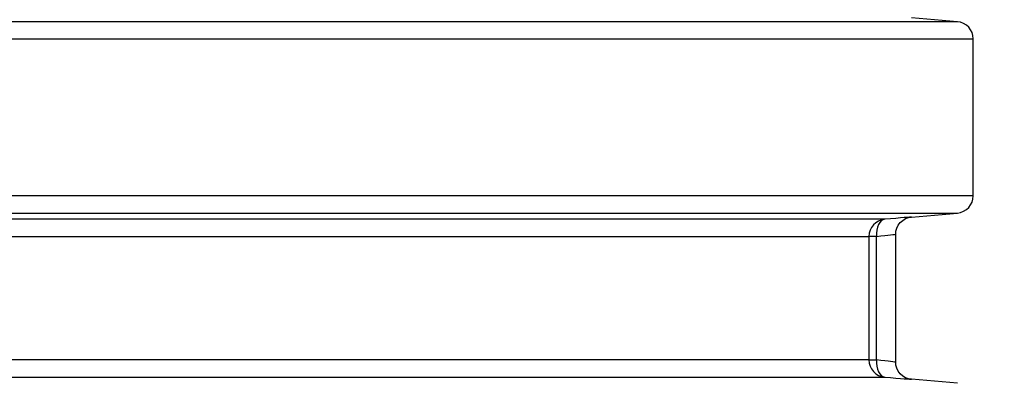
# Model space of a CAD drawing. Header units: millimetres. Extents: x 196 to 2027204, y -221452 to 153872.
# Tile 303 of 381: x 1217274 to 1217846, y -199758 to -199548. Entities that reach past the tile are written whole.
import ezdxf

# ---------------------------------------------------------------- set-up
doc = ezdxf.new("R2010")
doc.units = ezdxf.units.MM
doc.layers.get('Defpoints').update_dxf_attribs({"lineweight": 18})
for name, color, linetype, lineweight in [('00_Основной', 163, 'Continuous', 40), ('ТМ-размеры', 25, 'Continuous', 20), ('электрика', 1, 'Continuous', 140)]:
    doc.layers.add(name, color=color, linetype=linetype, lineweight=lineweight)
doc.styles.add('SFINKS', font='SFINKS.shx', dxfattribs={"width": 0.7, "oblique": 15})
doc.styles.add('Times New Roman', font='times.ttf')
doc.dimstyles.new('кира-50', dxfattribs={"dimtxt": 150, "dimasz": 40, "dimexe": 15, "dimexo": 0, "dimgap": 20, "dimtad": 1, "dimdec": 0, "dimrnd": 5, "dimdsep": 46, "dimtxsty": 'SFINKS', "dimblk1": 'OBLIQUE', "dimblk2": 'OBLIQUE', "dimsah": 1, "dimcen": 2.5, "dimclrd": 252, "dimclre": 252, "dimclrt": 252, "dimadec": 0, "dimazin": 0, "dimtfac": 1, "dimtdec": 0, "dimtofl": 0, "dimtmove": 0, "dimatfit": 3, "dimldrblk": 'OBLIQUE', "dimfxl": 15, "dimtfill": 1, "dimtolj": 1, "dimtzin": 0, "dimlwd": 20, "dimlwe": 20, "dimarcsym": 0})

# ---------------------------------------------------------------- blocks, each defined once
blk = doc.blocks.new('_Oblique')
at = {"color": 0, "linetype": 'ByBlock', "lineweight": -2}
blk.add_line((-0.5, -0.5), (0.5, 0.5), dxfattribs=at)
blk = doc.blocks.new('*D85')
at = {"layer": 'Defpoints', "color": 0, "linetype": 'ByBlock', "lineweight": 50, "transparency": 16777216}
for p in [(1216957.71, -194978.27), (1216957.71, -203390.23), (1218392.05, -203390.23)]:
    blk.add_point(p, dxfattribs=at)
at = {"layer": 'ТМ-размеры', "color": 252, "linetype": 'ByBlock', "lineweight": 20, "transparency": 16777216}
for p, q in [((1216957.71, -194978.27), (1218407.05, -194978.27)), ((1218392.05, -194978.27), (1218392.05, -203390.23)), ((1216957.71, -203390.23), (1218407.05, -203390.23))]:
    blk.add_line(p, q, dxfattribs=at)
at = {"layer": 'ТМ-размеры', "color": 252, "linetype": 'ByBlock', "lineweight": 20, "transparency": 16777216, "xscale": 40, "yscale": 40, "zscale": 40}
for p, rotation in [((1218392.05, -194978.27), 90), ((1218392.05, -203390.23), 270)]:
    blk.add_blockref('_Oblique', p, dxfattribs=dict(at, rotation=rotation))
at = {"layer": 'ТМ-размеры', "color": 252, "linetype": 'ByBlock', "transparency": 16777216, "insert": (1218297.05, -199184.25), "char_height": 150, "attachment_point": 5, "rotation": 90, "style": 'SFINKS', "bg_fill": 3, "box_fill_scale": 1.1, "bg_fill_color": 256, "bg_fill_true_color": 13158600, "bg_fill_transparency": 0}
blk.add_mtext('\\A1;8410', dxfattribs=at)

msp = doc.modelspace()

# ---------------------------------------------------------------- linework, layer by layer
at = {"layer": '00_Основной', "color": 252, "lineweight": 25, "ltscale": 10}
for p, q in [((1217818.58, -199548.71, 0.2), (1217791.84, -199546.37, 0.2)), ((1217827.71, -199649.84, 0.2), (1217827.71, -199558.67, 0.2)), ((1217791.84, -199662.15, 0.2), (1217818.58, -199659.81, 0.2)), ((1217767.2, -199673.41, 0.2), (1217767.2, -199745.1, 0.2)), ((1217771.63, -199745.1, 0.2), (1217771.63, -199673.41, 0.2)), ((1217782.71, -199746.45, 0.2), (1217782.71, -199672.06, 0.2)), ((1217818.58, -199758.7, 0.2), (1217791.84, -199756.37, 0.2))]:
    msp.add_line(p, q, dxfattribs=at)
at = {"layer": '00_Основной', "color": 252, "lineweight": 25, "ltscale": 10, "elevation": 0.2}
for points in [[(1217818.58, -199548.71), (1217818.51, -199548.71), (1217817.92, -199548.71), (1217816.73, -199548.71), (1217814.96, -199548.71), (1217812.61, -199548.71), (1217809.66, -199548.71), (1217806.13, -199548.71), (1217802.02, -199548.71), (1217797.34, -199548.71), (1217792.08, -199548.71), (1217786.24, -199548.71), (1217779.83, -199548.71), (1217772.87, -199548.71), (1217765.34, -199548.71), (1217757.27, -199548.71), (1217748.63, -199548.71), (1217739.46, -199548.71), (1217729.76, -199548.71), (1217719.52, -199548.71), (1217708.76, -199548.71), (1217697.49, -199548.71), (1217685.72, -199548.71), (1217673.45, -199548.71), (1217660.68, -199548.71), (1217647.42, -199548.71), (1217633.69, -199548.71), (1217619.51, -199548.71), (1217604.88, -199548.71), (1217589.8, -199548.71), (1217574.27, -199548.71), (1217558.34, -199548.71), (1217541.99, -199548.71), (1217525.24, -199548.71), (1217508.09, -199548.71), (1217490.58, -199548.71), (1217472.69, -199548.71), (1217454.46, -199548.71), (1217435.89, -199548.71), (1217416.98, -199548.71), (1217397.76, -199548.71), (1217378.24, -199548.71), (1217358.43, -199548.71), (1217338.35, -199548.71), (1217318, -199548.71), (1217297.41, -199548.71), (1217276.58, -199548.71), (1217255.55, -199548.71)], [(1217827.71, -199558.67), (1217827.54, -199556.82), (1217827.03, -199555.05), (1217826.2, -199553.38), (1217825.09, -199551.91), (1217823.72, -199550.67), (1217822.13, -199549.7), (1217820.4, -199549.04), (1217818.58, -199548.71)], [(1217254.5, -199558.67), (1217275.84, -199558.67), (1217296.98, -199558.67), (1217317.86, -199558.67), (1217338.5, -199558.67), (1217358.9, -199558.67), (1217379, -199558.67), (1217398.82, -199558.67), (1217418.33, -199558.67), (1217437.54, -199558.67), (1217456.4, -199558.67), (1217474.93, -199558.67), (1217493.09, -199558.67), (1217510.9, -199558.67), (1217528.31, -199558.67), (1217545.35, -199558.67), (1217561.97, -199558.67), (1217578.18, -199558.67), (1217593.96, -199558.67), (1217609.3, -199558.67), (1217624.2, -199558.67), (1217638.63, -199558.67), (1217652.61, -199558.67), (1217666.09, -199558.67), (1217679.09, -199558.67), (1217691.61, -199558.67), (1217703.6, -199558.67), (1217715.09, -199558.67), (1217726.05, -199558.67), (1217736.49, -199558.67), (1217746.4, -199558.67), (1217755.76, -199558.67), (1217764.58, -199558.67), (1217772.83, -199558.67), (1217780.52, -199558.67), (1217787.65, -199558.67), (1217794.21, -199558.67), (1217800.19, -199558.67), (1217805.6, -199558.67), (1217810.42, -199558.67), (1217814.66, -199558.67), (1217818.3, -199558.67), (1217821.35, -199558.67), (1217823.8, -199558.67), (1217825.66, -199558.67), (1217826.93, -199558.67), (1217827.6, -199558.67), (1217827.71, -199558.67)], [(1217827.71, -199649.84), (1217827.41, -199649.84), (1217826.52, -199649.84), (1217825.03, -199649.84), (1217822.94, -199649.84), (1217820.27, -199649.84), (1217817, -199649.84), (1217813.15, -199649.84), (1217808.7, -199649.84), (1217803.68, -199649.84), (1217798.06, -199649.84), (1217791.88, -199649.84), (1217785.14, -199649.84), (1217777.81, -199649.84), (1217769.93, -199649.84), (1217761.48, -199649.84), (1217752.5, -199649.84), (1217742.96, -199649.84), (1217732.88, -199649.84), (1217722.29, -199649.84), (1217711.15, -199649.84), (1217699.51, -199649.84), (1217687.36, -199649.84), (1217674.7, -199649.84), (1217661.55, -199649.84), (1217647.93, -199649.84), (1217633.82, -199649.84), (1217619.26, -199649.84), (1217604.24, -199649.84), (1217588.78, -199649.84), (1217572.89, -199649.84), (1217556.58, -199649.84), (1217539.86, -199649.84), (1217522.73, -199649.84), (1217505.21, -199649.84), (1217487.33, -199649.84), (1217469.09, -199649.84), (1217450.48, -199649.84), (1217431.54, -199649.84), (1217412.28, -199649.84), (1217392.71, -199649.84), (1217372.84, -199649.84), (1217352.68, -199649.84), (1217332.25, -199649.84), (1217311.57, -199649.84), (1217290.64, -199649.84), (1217269.49, -199649.84)], [(1217818.58, -199659.81), (1217820.4, -199659.47), (1217822.13, -199658.8), (1217823.72, -199657.84), (1217825.09, -199656.6), (1217826.2, -199655.12), (1217827.03, -199653.47), (1217827.54, -199651.68), (1217827.71, -199649.84)], [(1217266.21, -199659.81), (1217287.15, -199659.81), (1217307.86, -199659.81), (1217328.33, -199659.81), (1217348.54, -199659.81), (1217368.48, -199659.81), (1217388.15, -199659.81), (1217407.51, -199659.81), (1217426.57, -199659.81), (1217445.31, -199659.81), (1217463.71, -199659.81), (1217481.77, -199659.81), (1217499.47, -199659.81), (1217516.8, -199659.81), (1217533.75, -199659.81), (1217550.3, -199659.81), (1217566.44, -199659.81), (1217582.16, -199659.81), (1217597.46, -199659.81), (1217612.32, -199659.81), (1217626.74, -199659.81), (1217640.68, -199659.81), (1217654.17, -199659.81), (1217667.18, -199659.81), (1217679.7, -199659.81), (1217691.72, -199659.81), (1217703.25, -199659.81), (1217714.26, -199659.81), (1217724.75, -199659.81), (1217734.72, -199659.81), (1217744.16, -199659.81), (1217753.05, -199659.81), (1217761.4, -199659.81), (1217769.21, -199659.81), (1217776.44, -199659.81), (1217783.13, -199659.81), (1217789.24, -199659.81), (1217794.8, -199659.81), (1217799.77, -199659.81), (1217804.17, -199659.81), (1217807.98, -199659.81), (1217811.21, -199659.81), (1217813.87, -199659.81), (1217815.93, -199659.81), (1217817.41, -199659.81), (1217818.28, -199659.81), (1217818.58, -199659.81)], [(1217776.32, -199663.46), (1217775.31, -199663.46), (1217773.76, -199663.46), (1217771.69, -199663.46), (1217769.08, -199663.46), (1217765.93, -199663.46), (1217762.25, -199663.46), (1217758.06, -199663.46), (1217753.33, -199663.46), (1217748.08, -199663.46), (1217742.32, -199663.46), (1217736.04, -199663.46), (1217729.26, -199663.46), (1217721.96, -199663.46), (1217714.17, -199663.46), (1217705.89, -199663.46), (1217697.11, -199663.46), (1217687.84, -199663.46), (1217678.1, -199663.46), (1217667.88, -199663.46), (1217657.22, -199663.46), (1217646.09, -199663.46), (1217634.5, -199663.46), (1217622.46, -199663.46), (1217610, -199663.46), (1217597.12, -199663.46), (1217583.8, -199663.46), (1217570.08, -199663.46), (1217555.97, -199663.46), (1217541.45, -199663.46), (1217526.56, -199663.46), (1217511.3, -199663.46), (1217495.66, -199663.46), (1217479.68, -199663.46), (1217463.36, -199663.46), (1217446.71, -199663.46), (1217429.73, -199663.46), (1217412.45, -199663.46), (1217394.87, -199663.46), (1217377, -199663.46), (1217358.85, -199663.46), (1217340.45, -199663.46), (1217321.8, -199663.46), (1217302.9, -199663.46), (1217283.78, -199663.46), (1217264.45, -199663.46)], [(1217776.32, -199663.46), (1217774.5, -199663.79), (1217772.77, -199664.45), (1217771.19, -199665.42), (1217769.82, -199666.66), (1217768.71, -199668.13), (1217767.88, -199669.8), (1217767.37, -199671.58), (1217767.2, -199673.41)], [(1217776.32, -199663.46), (1217775.3, -199663.73), (1217774.34, -199664.35), (1217773.48, -199665.31), (1217772.76, -199666.55), (1217772.2, -199668.03), (1217771.8, -199669.71), (1217771.62, -199671.53), (1217771.63, -199673.41)], [(1217791.84, -199662.15), (1217791.84, -199662.15), (1217791.57, -199662.16), (1217790.78, -199662.24), (1217789.48, -199662.35), (1217787.7, -199662.49), (1217785.47, -199662.67), (1217782.81, -199662.91), (1217779.73, -199663.16), (1217776.32, -199663.46)], [(1217782.71, -199672.1), (1217782.86, -199670.38), (1217783.34, -199668.6), (1217784.18, -199666.89), (1217785.33, -199665.35), (1217786.77, -199664.06), (1217788.41, -199663.08), (1217790.13, -199662.44), (1217791.84, -199662.15)], [(1217261.03, -199673.41), (1217280.16, -199673.41), (1217299.07, -199673.41), (1217317.75, -199673.41), (1217336.19, -199673.41), (1217354.39, -199673.41), (1217372.33, -199673.41), (1217390, -199673.41), (1217407.38, -199673.41), (1217424.47, -199673.41), (1217441.26, -199673.41), (1217457.73, -199673.41), (1217473.87, -199673.41), (1217489.66, -199673.41), (1217505.13, -199673.41), (1217520.23, -199673.41), (1217534.95, -199673.41), (1217549.3, -199673.41), (1217563.26, -199673.41), (1217576.83, -199673.41), (1217589.99, -199673.41), (1217602.74, -199673.41), (1217615.05, -199673.41), (1217626.95, -199673.41), (1217638.41, -199673.41), (1217649.41, -199673.41), (1217659.99, -199673.41), (1217670.07, -199673.41), (1217679.71, -199673.41), (1217688.87, -199673.41), (1217697.55, -199673.41), (1217705.73, -199673.41), (1217713.45, -199673.41), (1217720.66, -199673.41), (1217727.37, -199673.41), (1217733.57, -199673.41), (1217739.27, -199673.41), (1217744.45, -199673.41), (1217749.14, -199673.41), (1217753.29, -199673.41), (1217756.91, -199673.41), (1217760.03, -199673.41), (1217762.61, -199673.41), (1217764.67, -199673.41), (1217766.2, -199673.41), (1217767.2, -199673.41)], [(1217771.63, -199673.41), (1217770.69, -199673.41), (1217769.84, -199673.41), (1217769.09, -199673.41), (1217768.46, -199673.41), (1217767.95, -199673.41), (1217767.57, -199673.41), (1217767.31, -199673.41), (1217767.2, -199673.41)], [(1217771.63, -199673.41), (1217774.17, -199673.11), (1217776.37, -199672.84), (1217778.23, -199672.64), (1217779.76, -199672.45), (1217781.04, -199672.3), (1217781.97, -199672.19), (1217782.52, -199672.13), (1217782.71, -199672.1), (1217782.71, -199672.11)], [(1217767.2, -199745.1), (1217766.2, -199745.1), (1217764.67, -199745.1), (1217762.61, -199745.1), (1217760.03, -199745.1), (1217756.91, -199745.1), (1217753.29, -199745.1), (1217749.14, -199745.1), (1217744.45, -199745.1), (1217739.27, -199745.1), (1217733.57, -199745.1), (1217727.37, -199745.1), (1217720.66, -199745.1), (1217713.45, -199745.1), (1217705.73, -199745.1), (1217697.55, -199745.1), (1217688.87, -199745.1), (1217679.71, -199745.1), (1217670.07, -199745.1), (1217659.99, -199745.1), (1217649.41, -199745.1), (1217638.41, -199745.1), (1217626.95, -199745.1), (1217615.05, -199745.1), (1217602.74, -199745.1), (1217589.99, -199745.1), (1217576.83, -199745.1), (1217563.26, -199745.1), (1217549.3, -199745.1), (1217534.95, -199745.1), (1217520.23, -199745.1), (1217505.13, -199745.1), (1217489.66, -199745.1), (1217473.87, -199745.1), (1217457.73, -199745.1), (1217441.26, -199745.1), (1217424.47, -199745.1), (1217407.38, -199745.1), (1217390, -199745.1), (1217372.33, -199745.1), (1217354.39, -199745.1), (1217336.19, -199745.1), (1217317.75, -199745.1), (1217299.07, -199745.1), (1217280.16, -199745.1), (1217261.03, -199745.1)], [(1217767.2, -199745.1), (1217767.37, -199746.93), (1217767.88, -199748.72), (1217768.71, -199750.37), (1217769.82, -199751.84), (1217771.19, -199753.1), (1217772.77, -199754.06), (1217774.5, -199754.72), (1217776.32, -199755.06)], [(1217767.2, -199745.1), (1217767.31, -199745.1), (1217767.57, -199745.1), (1217767.95, -199745.1), (1217768.46, -199745.1), (1217769.09, -199745.1), (1217769.84, -199745.1), (1217770.69, -199745.1), (1217771.63, -199745.1)], [(1217771.63, -199745.1), (1217771.62, -199746.97), (1217771.8, -199748.79), (1217772.2, -199750.47), (1217772.76, -199751.97), (1217773.48, -199753.21), (1217774.34, -199754.16), (1217775.3, -199754.78), (1217776.32, -199755.06)], [(1217782.71, -199746.41), (1217782.52, -199746.38), (1217781.97, -199746.32), (1217781.06, -199746.21), (1217779.76, -199746.06), (1217778.25, -199745.87), (1217776.39, -199745.66), (1217774.17, -199745.39), (1217771.63, -199745.1)], [(1217791.84, -199756.37), (1217790.13, -199756.06), (1217788.41, -199755.42), (1217786.77, -199754.45), (1217785.33, -199753.15), (1217784.18, -199751.62), (1217783.34, -199749.91), (1217782.86, -199748.14), (1217782.71, -199746.41)], [(1217264.45, -199755.06), (1217283.78, -199755.06), (1217302.9, -199755.06), (1217321.8, -199755.06), (1217340.45, -199755.06), (1217358.85, -199755.06), (1217377, -199755.06), (1217394.87, -199755.06), (1217412.45, -199755.06), (1217429.73, -199755.06), (1217446.71, -199755.06), (1217463.36, -199755.06), (1217479.68, -199755.06), (1217495.66, -199755.06), (1217511.3, -199755.06), (1217526.56, -199755.06), (1217541.45, -199755.06), (1217555.97, -199755.06), (1217570.08, -199755.06), (1217583.8, -199755.06), (1217597.12, -199755.06), (1217610, -199755.06), (1217622.46, -199755.06), (1217634.5, -199755.06), (1217646.09, -199755.06), (1217657.22, -199755.06), (1217667.88, -199755.06), (1217678.1, -199755.06), (1217687.84, -199755.06), (1217697.11, -199755.06), (1217705.89, -199755.06), (1217714.17, -199755.06), (1217721.96, -199755.06), (1217729.26, -199755.06), (1217736.04, -199755.06), (1217742.32, -199755.06), (1217748.08, -199755.06), (1217753.33, -199755.06), (1217758.06, -199755.06), (1217762.25, -199755.06), (1217765.93, -199755.06), (1217769.08, -199755.06), (1217771.69, -199755.06), (1217773.76, -199755.06), (1217775.31, -199755.06), (1217776.32, -199755.06)], [(1217776.32, -199755.06), (1217779.73, -199755.34), (1217782.79, -199755.61), (1217785.47, -199755.83), (1217787.72, -199756.02), (1217789.5, -199756.17), (1217790.78, -199756.27), (1217791.57, -199756.34), (1217791.84, -199756.37)]]:
    msp.add_lwpolyline(points, dxfattribs=at)

# ---------------------------------------------------------------- texts
at = {"layer": 'электрика', "color": 0, "lineweight": 18, "insert": (1048383.17, -198876.59), "char_height": 300, "width": 2340.3668, "attachment_point": 1, "style": 'Times New Roman'}
msp.add_mtext('\\pi49.56334;{\\LВА47-29-1Р}\\P\\pi817.19131;16А', dxfattribs=at)

# ---------------------------------------------------------------- next in the draw order: dimensions: what is measured, and where the dimension line sits
at = {"layer": 'ТМ-размеры', "color": 3, "linetype": 'ByBlock'}
dim = msp.add_linear_dim(base=(1218392.05, -203390.23, 0.2), p1=(1216957.71, -194978.27, 0.2), p2=(1216957.71, -203390.23, 0.2), angle=90, dimstyle='кира-50', dxfattribs=at)
dim.commit()
dim.dimension.update_dxf_attribs({"geometry": '*D85', "text_midpoint": (1218297.05, -199184.25, 0.2)})

doc.saveas('drawing.dxf')
